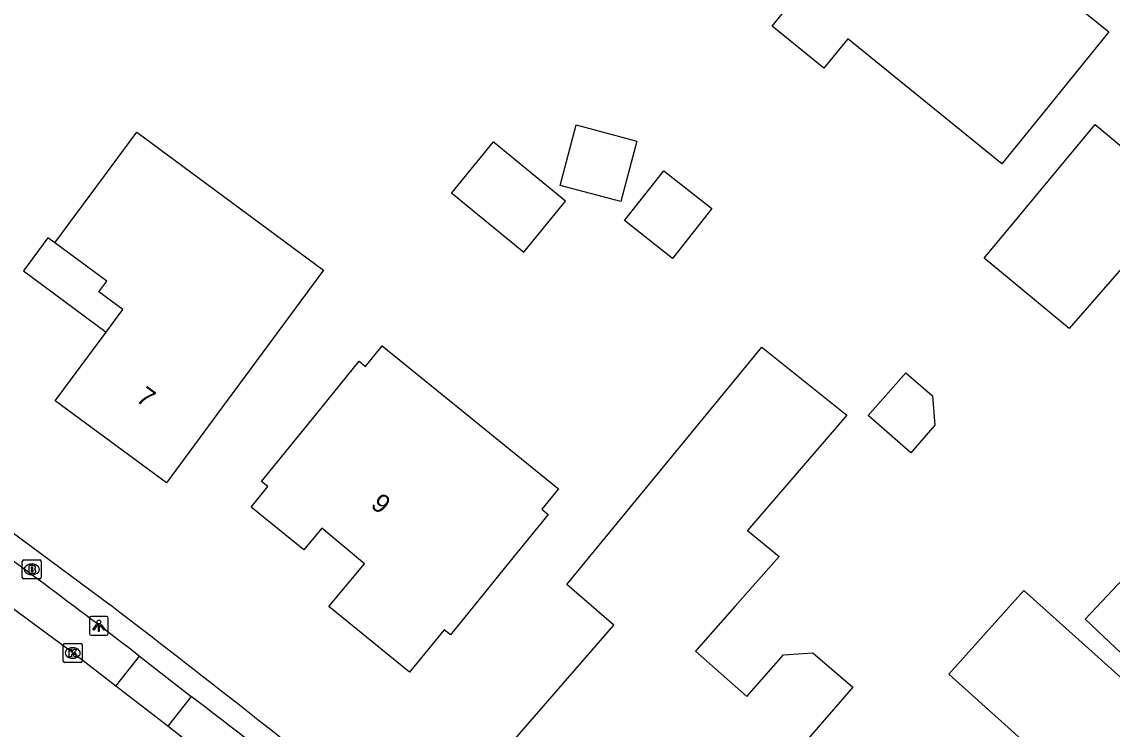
# Model space of a CAD drawing. Extents: x 160457 to 162082, y 388340 to 389736.
# Drawn here: x 160803.3 to 160861, y 389296.9 to 389334.3 of the extents above; entities that cross this region are included whole.
import ezdxf

# ---------------------------------------------------------------- set-up
doc = ezdxf.new("R2010")
doc.units = 0
for name, color, linetype in [('IMGEO_Brandkraan', 7, 'Continuous'), ('IMGEO_Kolk', 7, 'Continuous'), ('IMGEO_Lichtpunt', 7, 'Continuous'), ('IMGEO_Pand', 7, 'Continuous'), ('IMGEO_Pand_nummerreeks', 7, 'Continuous'), ('IMGEO_Pand_overbouw', 7, 'Continuous'), ('IMGEO_Rijbaan_lokaal_gesloten', 7, 'Continuous'), ('IMGEO_Voetpad_open', 7, 'Continuous')]:
    doc.layers.add(name, color=color, linetype=linetype)

msp = doc.modelspace()

# ---------------------------------------------------------------- linework, layer by layer
at = {"layer": 'IMGEO_Brandkraan'}
for p, q in [((160803.334, 389304.946), (160803.334, 389305.798)), ((160803.409, 389305.872), (160804.261, 389305.872)), ((160803.822, 389305.652), (160803.847, 389305.652)), ((160804.335, 389305.798), (160804.335, 389304.946)), ((160803.845, 389305.092), (160803.82, 389305.092)), ((160804.261, 389304.872), (160803.409, 389304.872))]:
    msp.add_line(p, q, dxfattribs=at)
for points in [[(160803.334, 389304.946), (160803.334, 389305.798)], [(160803.409, 389305.872), (160804.261, 389305.872)], [(160803.682, 389305.572), (160803.682, 389305.172), (160803.895, 389305.172)], [(160803.913, 389305.572), (160803.682, 389305.572)], [(160804.335, 389305.798), (160804.335, 389304.946)], [(160803.861, 389305.491), (160803.807, 389305.491), (160803.807, 389305.415)], [(160803.807, 389305.415), (160803.86, 389305.415)], [(160803.869, 389305.339), (160803.807, 389305.339), (160803.807, 389305.258)], [(160803.807, 389305.258), (160803.869, 389305.258)], [(160804.261, 389304.872), (160803.409, 389304.872)]]:
    msp.add_lwpolyline(points, dxfattribs=at)
for centre, radius, start, end in [((160803.411, 389305.796), 0.0765, 91.55205, 178.44795), ((160803.411, 389305.796), 0.0765, 91.55205, 178.44795), ((160803.917, 389305.427), 0.145, 59.4692, 91.53667), ((160803.942, 389305.474), 0.0922, 285.51372, 58.15012), ((160804.259, 389305.796), 0.0765, 1.55205, 88.44795), ((160804.259, 389305.796), 0.0765, 1.55205, 88.44795), ((160803.862, 389305.453), 0.0379, 267.82845, 90.93552), ((160803.87, 389305.298), 0.0404, 269.87594, 90.50774), ((160803.901, 389305.423), 0.251, 268.66757, 293.53466), ((160803.947, 389305.282), 0.105, 301.31148, 78.98903), ((160803.411, 389304.948), 0.0765, 181.55205, 268.44795), ((160803.411, 389304.948), 0.0765, 181.55205, 268.44795), ((160804.259, 389304.948), 0.0765, 271.55205, 358.44795), ((160804.259, 389304.948), 0.0765, 271.55205, 358.44795)]:
    msp.add_arc(centre, radius, start, end, dxfattribs=at)
for centre, major_axis, ratio, start_param, end_param in [((160803.821, 389305.372), (-0.387, 0.002), 0.722429, 4.712389, 7.853982), ((160803.846, 389305.372), (-0.39, 0.002), 0.717154, 1.570796, 4.712389)]:
    msp.add_ellipse(centre, major_axis=major_axis, ratio=ratio, start_param=start_param, end_param=end_param, dxfattribs=at)
at = {"layer": 'IMGEO_Kolk'}
for p, q in [((160805.5, 389300.523), (160805.5, 389301.375)), ((160805.575, 389301.449), (160806.427, 389301.449)), ((160805.988, 389301.229), (160806.013, 389301.229)), ((160806.501, 389301.375), (160806.501, 389300.523)), ((160806.427, 389300.449), (160805.575, 389300.449)), ((160806.011, 389300.669), (160805.986, 389300.669))]:
    msp.add_line(p, q, dxfattribs=at)
for points in [[(160805.5, 389300.523), (160805.5, 389301.375)], [(160805.575, 389301.449), (160806.427, 389301.449)], [(160805.821, 389301.149), (160805.944, 389301.149), (160805.944, 389300.998), (160806.074, 389301.149), (160806.238, 389301.149), (160806.092, 389300.998), (160806.245, 389300.749), (160806.093, 389300.749), (160806.008, 389300.913), (160805.944, 389300.846), (160805.944, 389300.749), (160805.821, 389300.749), (160805.821, 389301.149)], [(160806.501, 389301.375), (160806.501, 389300.523)], [(160806.427, 389300.449), (160805.575, 389300.449)]]:
    msp.add_lwpolyline(points, dxfattribs=at)
for centre, start, end in [((160805.577, 389301.373), 91.55205, 178.44795), ((160805.577, 389301.373), 91.55205, 178.44795), ((160806.425, 389301.373), 1.55205, 88.44795), ((160806.425, 389301.373), 1.55205, 88.44795), ((160805.577, 389300.525), 181.55205, 268.44795), ((160805.577, 389300.525), 181.55205, 268.44795), ((160806.425, 389300.525), 271.55205, 358.44795), ((160806.425, 389300.525), 271.55205, 358.44795)]:
    msp.add_arc(centre, 0.0765, start, end, dxfattribs=at)
for centre, major_axis, ratio, start_param, end_param in [((160805.987, 389300.949), (-0.387, 0.002), 0.722429, 4.712389, 7.853982), ((160806.012, 389300.949), (-0.39, 0.002), 0.717154, 1.570796, 4.712389)]:
    msp.add_ellipse(centre, major_axis=major_axis, ratio=ratio, start_param=start_param, end_param=end_param, dxfattribs=at)
at = {"layer": 'IMGEO_Lichtpunt'}
for p, q in [((160806.885, 389302.789), (160806.885, 389301.982)), ((160806.885, 389302.789), (160806.885, 389301.982)), ((160807.787, 389302.884), (160806.979, 389302.884)), ((160807.787, 389302.884), (160806.979, 389302.884)), ((160807.881, 389301.982), (160807.881, 389302.789)), ((160807.881, 389301.982), (160807.881, 389302.789)), ((160806.979, 389301.888), (160807.787, 389301.888)), ((160806.979, 389301.888), (160807.787, 389301.888))]:
    msp.add_line(p, q, dxfattribs=at)
for points in [[(160807.259, 389302.453), (160807.298, 389302.425), (160807.11, 389302.163), (160807.072, 389302.19), (160807.259, 389302.453)], [(160807.361, 389302.405), (160807.408, 389302.405), (160807.408, 389302.083), (160807.361, 389302.083), (160807.361, 389302.405)], [(160807.471, 389302.425), (160807.509, 389302.452), (160807.696, 389302.19), (160807.657, 389302.162), (160807.471, 389302.425)]]:
    msp.add_lwpolyline(points, dxfattribs=at)
msp.add_circle((160807.384, 389302.587), 0.0994, dxfattribs=at)
for centre, start, end in [((160806.979, 389302.789), 90, 180), ((160806.979, 389302.789), 90, 180), ((160807.787, 389302.789), 0, 90), ((160807.787, 389302.789), 0, 90), ((160806.979, 389301.982), 180, 270), ((160806.979, 389301.982), 180, 270), ((160807.787, 389301.982), 270, 0), ((160807.787, 389301.982), 270, 360)]:
    msp.add_arc(centre, 0.0946, start, end, dxfattribs=at)
at = {"layer": 'IMGEO_Pand'}
for points in [[(160847.724, 389339.925), (160850.208, 389337.908), (160852.42, 389340.632), (160855.081, 389338.471), (160858.157, 389335.972), (160860.809, 389333.818), (160857.657, 389329.938), (160855.136, 389326.834), (160846.995, 389333.446), (160845.728, 389331.886), (160842.997, 389334.105), (160844.572, 389336.044), (160847.724, 389339.925)], [(160855.95, 389323.938), (160856.889, 389325.069), (160860.082, 389328.915), (160863.011, 389326.456), (160864.662, 389328.422), (160865.554, 389329.484), (160866.841, 389328.404), (160867.98, 389329.76), (160870.772, 389327.353), (160870.117, 389326.602), (160873.828, 389323.365), (160870.542, 389319.597), (160869.884, 389318.843), (160868.188, 389320.322), (160866.729, 389318.649), (160862.436, 389322.394), (160858.698, 389318.108), (160854.206, 389321.837), (160855.95, 389323.938)], [(160831.773, 389325.683), (160832.621, 389328.886), (160835.837, 389328.034), (160834.988, 389324.832), (160831.773, 389325.683)], [(160819.27, 389321.21), (160813.925, 389313.975), (160810.953, 389309.953), (160805.079, 389314.291), (160807.773, 389317.928), (160808.652, 389319.115), (160807.382, 389320.056), (160807.799, 389320.619), (160805.057, 389322.65), (160808.029, 389326.672), (160809.388, 389328.512), (160819.27, 389321.21)], [(160829.857, 389322.153), (160832.063, 389324.845), (160828.232, 389327.986), (160826.026, 389325.294), (160829.857, 389322.153)], [(160835.184, 389323.823), (160837.267, 389326.465), (160839.798, 389324.469), (160837.716, 389321.828), (160835.184, 389323.823)], [(160831.689, 389309.637), (160830.809, 389308.551), (160831.142, 389308.28), (160829.126, 389305.793), (160825.977, 389301.908), (160825.643, 389302.179), (160823.819, 389299.928), (160819.555, 389303.407), (160821.433, 389305.66), (160819.172, 389307.544), (160818.227, 389306.41), (160815.44, 389308.662), (160816.321, 389309.749), (160815.987, 389310.019), (160819.136, 389313.904), (160821.146, 389316.383), (160821.48, 389316.113), (160822.36, 389317.199), (160831.689, 389309.637)], [(160842.441, 389317.122), (160846.939, 389313.524), (160841.688, 389307.436), (160843.359, 389306.062), (160841.039, 389303.424), (160838.941, 389301.039), (160841.657, 389298.65), (160843.596, 389300.854), (160845.142, 389300.965), (160847.259, 389299.132), (160837.762, 389288.163), (160834.94, 389290.611), (160831.758, 389293.37), (160828.916, 389295.835), (160834.617, 389302.421), (160832.142, 389304.564), (160842.441, 389317.122)], [(160848.075, 389313.505), (160850.058, 389315.777), (160851.466, 389314.548), (160851.594, 389313.007), (160850.32, 389311.546), (160848.075, 389313.505)], [(160863.04, 389306.44), (160865.077, 389304.517), (160865.516, 389304.982), (160866.972, 389303.607), (160863.038, 389299.44), (160859.545, 389302.738), (160863.04, 389306.44)], [(160856.31, 389304.249), (160865.717, 389295.802), (160861.748, 389291.367), (160852.333, 389299.821), (160856.31, 389304.249)]]:
    msp.add_lwpolyline(points, dxfattribs=at)
at = {"layer": 'IMGEO_Pand_overbouw'}
msp.add_lwpolyline([(160805.057, 389322.65), (160804.692, 389322.92), (160803.396, 389321.171), (160807.773, 389317.928), (160808.652, 389319.115), (160807.382, 389320.056), (160807.799, 389320.619)], close=True, dxfattribs=at)
at = {"layer": 'IMGEO_Rijbaan_lokaal_gesloten'}
for points in [[(160808.278, 389299.198), (160806.001, 389300.951), (160798.199, 389306.702)], [(160811.023, 389297.071), (160808.278, 389299.198)], [(160819.926, 389290.007), (160817.038, 389292.325), (160811.023, 389297.071)]]:
    msp.add_lwpolyline(points, dxfattribs=at)
at = {"layer": 'IMGEO_Voetpad_open'}
for points in [[(160795.093, 389312.922), (160801.68, 389308.146), (160807.977, 389303.491)], [(160808.278, 389299.198), (160809.524, 389300.788)], [(160809.524, 389300.788), (160812.259, 389298.652)], [(160812.259, 389298.652), (160811.023, 389297.071)]]:
    msp.add_lwpolyline(points, dxfattribs=at)
for centre, radius, start, end in [((160593.447, 389020.397), 353.989, 52.38117, 54.42673), ((160384.668, 388750.884), 696.107, 51.066524, 52.547104), ((160651.151, 389086.453), 266.428, 50.34277, 52.79313)]:
    msp.add_arc(centre, radius, start, end, dxfattribs=at)

# ---------------------------------------------------------------- texts
at = {"layer": 'IMGEO_Pand_nummerreeks'}
for s, rotation, p in [('7', 323.55381, (160809.292, 389314.313)), ('9', 320.19692, (160821.704, 389308.714))]:
    msp.add_text(s, height=1, rotation=rotation, dxfattribs=at).set_placement(p)

doc.saveas('drawing.dxf')
